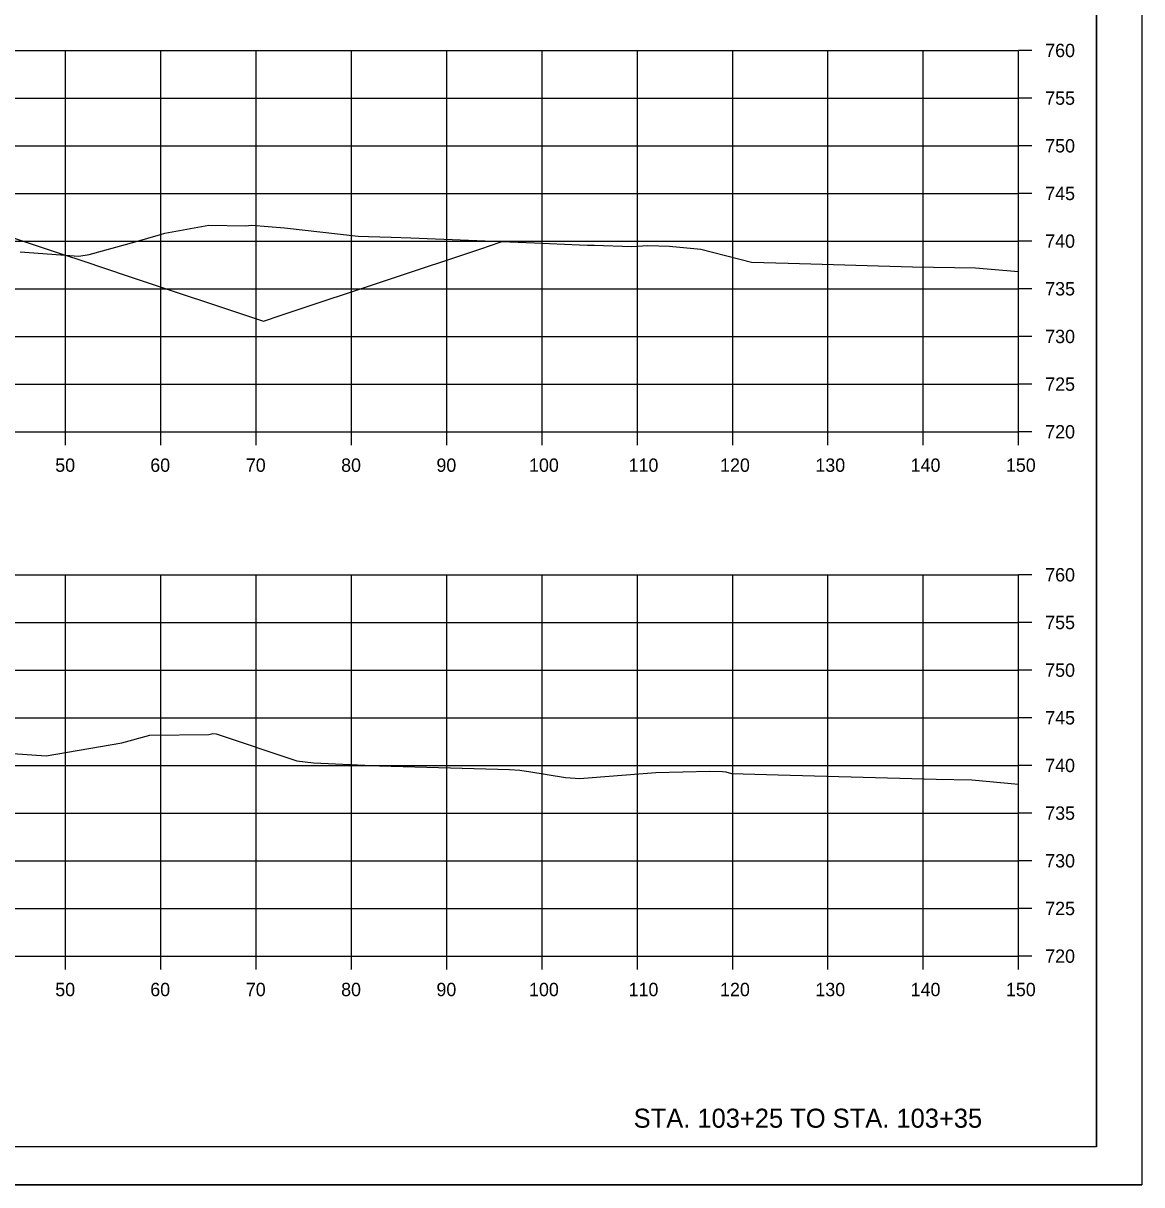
# Model space of a CAD drawing. Extents: x 1202951 to 1376887, y 378065 to 728038.
# Drawn here: x 1374330.5 to 1374447.9, y 378973.3 to 379095.1 of the extents above; entities that cross this region are included whole.
import ezdxf

# ---------------------------------------------------------------- set-up
doc = ezdxf.new("R2010")
doc.units = 0
for name, color, linetype in [('R_Axis', 7, 'Continuous'), ('R_Axis Annot', 7, 'Continuous'), ('R_Draft', 7, 'Continuous'), ('R_Exist Surface', 7, 'Continuous'), ('R_Fin Surface', 7, 'Continuous'), ('R_Grid', 7, 'Continuous'), ('R_No Plot', 7, 'Continuous')]:
    doc.layers.add(name, color=color, linetype=linetype)

msp = doc.modelspace()

# ---------------------------------------------------------------- linework, layer by layer
at = {"layer": 'R_Axis'}
for p, q in [((1374434.98, 379052.26), (1374434.98, 379092.26)), ((1374436.38, 379092.26), (1374434.98, 379092.26)), ((1374436.38, 379087.26), (1374434.98, 379087.26)), ((1374436.38, 379082.26), (1374434.98, 379082.26)), ((1374436.38, 379077.26), (1374434.98, 379077.26)), ((1374436.38, 379072.26), (1374434.98, 379072.26)), ((1374436.38, 379067.26), (1374434.98, 379067.26)), ((1374436.38, 379062.26), (1374434.98, 379062.26)), ((1374436.38, 379057.26), (1374434.98, 379057.26)), ((1374134.98, 379052.26), (1374434.98, 379052.26)), ((1374334.98, 379050.86), (1374334.98, 379052.26)), ((1374344.98, 379050.86), (1374344.98, 379052.26)), ((1374354.98, 379050.86), (1374354.98, 379052.26)), ((1374364.98, 379050.86), (1374364.98, 379052.26)), ((1374374.98, 379050.86), (1374374.98, 379052.26)), ((1374384.98, 379050.86), (1374384.98, 379052.26)), ((1374394.98, 379050.86), (1374394.98, 379052.26)), ((1374404.98, 379050.86), (1374404.98, 379052.26)), ((1374414.98, 379050.86), (1374414.98, 379052.26)), ((1374424.98, 379050.86), (1374424.98, 379052.26)), ((1374434.98, 379050.86), (1374434.98, 379052.26)), ((1374436.38, 379052.26), (1374434.98, 379052.26)), ((1374434.98, 378997.26), (1374434.98, 379037.26)), ((1374436.38, 379037.26), (1374434.98, 379037.26)), ((1374436.38, 379032.26), (1374434.98, 379032.26)), ((1374436.38, 379027.26), (1374434.98, 379027.26)), ((1374436.38, 379022.26), (1374434.98, 379022.26)), ((1374436.38, 379017.26), (1374434.98, 379017.26)), ((1374436.38, 379012.26), (1374434.98, 379012.26)), ((1374436.38, 379007.26), (1374434.98, 379007.26)), ((1374436.38, 379002.26), (1374434.98, 379002.26)), ((1374134.98, 378997.26), (1374434.98, 378997.26)), ((1374334.98, 378995.86), (1374334.98, 378997.26)), ((1374344.98, 378995.86), (1374344.98, 378997.26)), ((1374354.98, 378995.86), (1374354.98, 378997.26)), ((1374364.98, 378995.86), (1374364.98, 378997.26)), ((1374374.98, 378995.86), (1374374.98, 378997.26)), ((1374384.98, 378995.86), (1374384.98, 378997.26)), ((1374394.98, 378995.86), (1374394.98, 378997.26)), ((1374404.98, 378995.86), (1374404.98, 378997.26)), ((1374414.98, 378995.86), (1374414.98, 378997.26)), ((1374424.98, 378995.86), (1374424.98, 378997.26)), ((1374434.98, 378995.86), (1374434.98, 378997.26)), ((1374436.38, 378997.26), (1374434.98, 378997.26))]:
    msp.add_line(p, q, dxfattribs=at)
at = {"layer": 'R_Exist Surface'}
for points in [[(1374330.2, 379071.14), (1374336.38, 379070.68), (1374337.44, 379070.87), (1374342.27, 379072.17), (1374344.95, 379072.94), (1374345.39, 379073.08), (1374350.01, 379073.94), (1374353.83, 379073.88), (1374354.53, 379073.93), (1374357.94, 379073.65), (1374365.69, 379072.79), (1374366.76, 379072.74), (1374369.13, 379072.67), (1374371.22, 379072.6), (1374384.19, 379072.08), (1374388.89, 379071.86), (1374389.75, 379071.83), (1374390.43, 379071.84), (1374394.38, 379071.69), (1374396.08, 379071.81), (1374398.34, 379071.72), (1374401.64, 379071.43), (1374406.97, 379070.04), (1374410.82, 379069.94), (1374423.84, 379069.57), (1374430.47, 379069.47), (1374434.98, 379069.06)], [(1374329.45, 379018.52), (1374332.92, 379018.26), (1374340.87, 379019.65), (1374343.8, 379020.44), (1374350.02, 379020.52), (1374350.43, 379020.6), (1374350.78, 379020.59), (1374359.25, 379017.74), (1374360.99, 379017.55), (1374367.9, 379017.23), (1374381.56, 379016.82), (1374382.64, 379016.76), (1374382.86, 379016.72), (1374383.58, 379016.61), (1374387.44, 379016), (1374388.94, 379015.89), (1374390.22, 379016.01), (1374396.93, 379016.53), (1374402.59, 379016.66), (1374403.92, 379016.61), (1374404.27, 379016.58), (1374404.84, 379016.43), (1374409.76, 379016.29), (1374426.35, 379015.82), (1374430.07, 379015.76), (1374434.98, 379015.31)]]:
    msp.add_lwpolyline(points, dxfattribs=at)
at = {"layer": 'R_Fin Surface'}
msp.add_lwpolyline([(1374323.49, 379074.61), (1374334.41, 379070.97), (1374336.27, 379070.35), (1374336.79, 379070.18), (1374341.55, 379068.59), (1374355.74, 379063.86), (1374357.59, 379064.48), (1374358.24, 379064.69), (1374378.75, 379071.53), (1374379.35, 379071.73), (1374380.8, 379072.21)], dxfattribs=at)
at = {"layer": 'R_Grid'}
for p, q in [((1374134.98, 379092.26), (1374434.98, 379092.26)), ((1374334.98, 379052.26), (1374334.98, 379092.26)), ((1374344.98, 379052.26), (1374344.98, 379092.26)), ((1374354.98, 379052.26), (1374354.98, 379092.26)), ((1374364.98, 379052.26), (1374364.98, 379092.26)), ((1374374.98, 379052.26), (1374374.98, 379092.26)), ((1374384.98, 379052.26), (1374384.98, 379092.26)), ((1374394.98, 379052.26), (1374394.98, 379092.26)), ((1374404.98, 379052.26), (1374404.98, 379092.26)), ((1374414.98, 379052.26), (1374414.98, 379092.26)), ((1374424.98, 379052.26), (1374424.98, 379092.26)), ((1374434.98, 379052.26), (1374434.98, 379092.26)), ((1374134.98, 379087.26), (1374434.98, 379087.26)), ((1374134.98, 379082.26), (1374434.98, 379082.26)), ((1374134.98, 379077.26), (1374434.98, 379077.26)), ((1374134.98, 379072.26), (1374434.98, 379072.26)), ((1374134.98, 379067.26), (1374434.98, 379067.26)), ((1374134.98, 379062.26), (1374434.98, 379062.26)), ((1374134.98, 379057.26), (1374434.98, 379057.26)), ((1374134.98, 379052.26), (1374434.98, 379052.26)), ((1374134.98, 379037.26), (1374434.98, 379037.26)), ((1374334.98, 378997.26), (1374334.98, 379037.26)), ((1374344.98, 378997.26), (1374344.98, 379037.26)), ((1374354.98, 378997.26), (1374354.98, 379037.26)), ((1374364.98, 378997.26), (1374364.98, 379037.26)), ((1374374.98, 378997.26), (1374374.98, 379037.26)), ((1374384.98, 378997.26), (1374384.98, 379037.26)), ((1374394.98, 378997.26), (1374394.98, 379037.26)), ((1374404.98, 378997.26), (1374404.98, 379037.26)), ((1374414.98, 378997.26), (1374414.98, 379037.26)), ((1374424.98, 378997.26), (1374424.98, 379037.26)), ((1374434.98, 378997.26), (1374434.98, 379037.26)), ((1374134.98, 379032.26), (1374434.98, 379032.26)), ((1374134.98, 379027.26), (1374434.98, 379027.26)), ((1374134.98, 379022.26), (1374434.98, 379022.26)), ((1374134.98, 379017.26), (1374434.98, 379017.26)), ((1374134.98, 379012.26), (1374434.98, 379012.26)), ((1374134.98, 379007.26), (1374434.98, 379007.26)), ((1374134.98, 379002.26), (1374434.98, 379002.26)), ((1374134.98, 378997.26), (1374434.98, 378997.26))]:
    msp.add_line(p, q, dxfattribs=at)
at = {"layer": 'R_No Plot'}
for p, q in [((1374443.16, 378977.26), (1374443.16, 379182.72)), ((1374443.16, 378977.26), (1374126.98, 378977.26)), ((1374114.58, 378973.28), (1374447.91, 378973.28))]:
    msp.add_line(p, q, dxfattribs=at)
for points in [[(1374114.57, 379186.62), (1374447.91, 379186.62), (1374447.91, 378973.28), (1374114.57, 378973.28)], [(1374360.9, 379182.72), (1374380.52, 379182.72), (1374380.52, 379172.84), (1374396.63, 379172.84), (1374419.83, 379172.84), (1374419.83, 379148.51), (1374443.16, 379148.51), (1374443.16, 378977.26), (1374126.98, 378977.26), (1374126.98, 379182.72)]]:
    msp.add_lwpolyline(points, close=True, dxfattribs=at)

# ---------------------------------------------------------------- texts
at = {"layer": 'R_Axis Annot'}
for s, p in [('760', (1374437.78, 379091.56)), ('755', (1374437.78, 379086.56)), ('750', (1374437.78, 379081.56)), ('745', (1374437.78, 379076.56)), ('740', (1374437.78, 379071.56)), ('735', (1374437.78, 379066.56)), ('730', (1374437.78, 379061.56)), ('725', (1374437.78, 379056.56)), ('720', (1374437.78, 379051.56)), ('50', (1374333.89, 379048.06)), ('60', (1374343.86, 379048.06)), ('70', (1374353.89, 379048.06)), ('80', (1374363.89, 379048.06)), ('90', (1374373.89, 379048.06)), ('100', (1374383.61, 379048.06)), ('110', (1374394.06, 379048.06)), ('120', (1374403.66, 379048.06)), ('130', (1374413.66, 379048.06)), ('140', (1374423.66, 379048.06)), ('150', (1374433.66, 379048.06)), ('760', (1374437.78, 379036.56)), ('755', (1374437.78, 379031.56)), ('750', (1374437.78, 379026.56)), ('745', (1374437.78, 379021.56)), ('740', (1374437.78, 379016.56)), ('735', (1374437.78, 379011.56)), ('730', (1374437.78, 379006.56)), ('725', (1374437.78, 379001.56)), ('720', (1374437.78, 378996.56)), ('50', (1374333.89, 378993.06)), ('60', (1374343.86, 378993.06)), ('70', (1374353.89, 378993.06)), ('80', (1374363.89, 378993.06)), ('90', (1374373.89, 378993.06)), ('100', (1374383.61, 378993.06)), ('110', (1374394.06, 378993.06)), ('120', (1374403.66, 378993.06)), ('130', (1374413.66, 378993.06)), ('140', (1374423.66, 378993.06)), ('150', (1374433.66, 378993.06))]:
    msp.add_text(s, height=1.4, dxfattribs=at).set_placement(p)
at = {"layer": 'R_Draft'}
msp.add_text('STA. 103+25 TO STA. 103+35', height=2, dxfattribs=at).set_placement((1374394.59, 378979.26))

doc.saveas('drawing.dxf')
